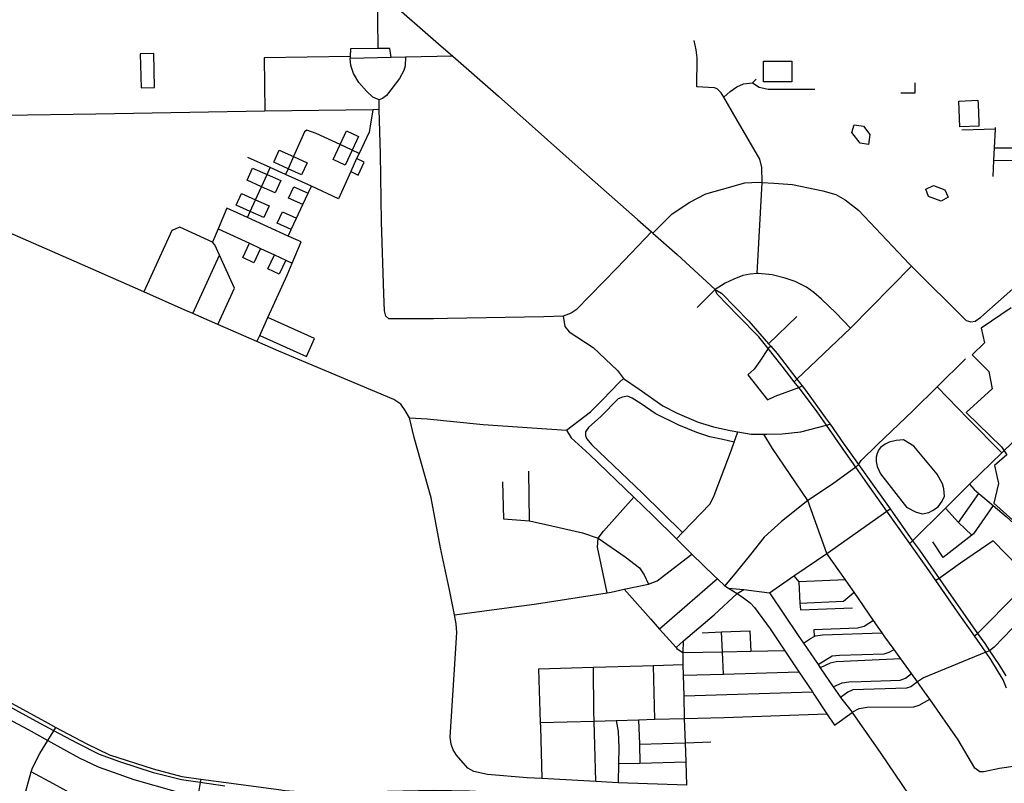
# Model space of a CAD drawing. Header units: millimetres. Extents: x 664923 to 767831, y 3118803 to 3207600.
# Tile 355 of 422: x 729685 to 731951, y 3175837 to 3177593. Entities that reach past the tile are written whole.
import ezdxf

# ---------------------------------------------------------------- set-up
doc = ezdxf.new("R2010")
doc.units = ezdxf.units.MM
for name, color, linetype in [('buildings', 5, 'Continuous'), ('parks', 8, 'Continuous'), ('roads_3', 3, 'Continuous')]:
    doc.layers.add(name, color=color, linetype=linetype)

msp = doc.modelspace()

# ---------------------------------------------------------------- linework, layer by layer
at = {"layer": 'buildings'}
for points in [[(729962.45, 3177514.25), (729964.32, 3177436.6), (729995.51, 3177437.35), (729993.64, 3177515), (729962.45, 3177514.25)], [(731396.36, 3177450.1), (731396.27, 3177497.84), (731461.68, 3177497.98), (731461.77, 3177450.24), (731396.36, 3177450.1)], [(731846.06, 3177406.01), (731889.77, 3177407.77), (731890.13, 3177398.8), (731891.78, 3177357.51), (731892.17, 3177348.06), (731848.46, 3177346.31), (731846.06, 3177406.01)], [(731604.93, 3177351.42), (731626.89, 3177347.86), (731641.26, 3177328.66), (731638.06, 3177306.12), (731619.15, 3177309.11), (731600.04, 3177333.73), (731604.93, 3177351.42)], [(731770.03, 3177203.42), (731787.78, 3177212.1), (731813.7, 3177201.74), (731821.13, 3177185.33), (731805.49, 3177175.75), (731776.18, 3177186.4), (731770.03, 3177203.42)]]:
    msp.add_lwpolyline(points, close=True, dxfattribs=at)
at = {"layer": 'parks'}
msp.add_lwpolyline([(731966.47, 3176930.66), (731897.58, 3176883.44), (731905.23, 3176850.25), (731876.45, 3176822.34), (731914.91, 3176784.44), (731922.22, 3176744.29), (731863.02, 3176690.09), (731944.42, 3176611.36), (731944.42, 3176611.36), (731956.21, 3176592.61), (731928.3, 3176567.74), (731937.04, 3176526.7), (731926.3, 3176481.1), (731984.82, 3176429.69)], dxfattribs=at)
msp.add_lwpolyline([(731665.5, 3176549.01), (731725.46, 3176472.1), (731747.41, 3176460.58), (731762.14, 3176456.95), (731776.56, 3176459.86), (731785.19, 3176464.29), (731798.35, 3176473.38), (731807.64, 3176486.02), (731812.67, 3176497.74), (731811.53, 3176514.1), (731808.16, 3176525.98), (731795.88, 3176548), (731742.57, 3176612.76), (731718.43, 3176626.7), (731701.67, 3176625.54), (731685.45, 3176621.62), (731676.5, 3176616.86), (731665.78, 3176609.12), (731660.96, 3176603.29), (731657.99, 3176595.69), (731655.85, 3176587.3), (731655.4, 3176576.98), (731657.76, 3176565.72), (731665.5, 3176549.01)], close=True, dxfattribs=at)
at = {"layer": 'roads_3'}
for points in [[(730276.68, 3177861.37), (730306.6, 3177821.01), (730347.5, 3177774.83), (730373.77, 3177753.25), (730395.92, 3177739.77), (730447.55, 3177717.05), (730461.63, 3177704.01), (730471.52, 3177696.03), (730480.52, 3177688.75), (730508.51, 3177662.66), (730533.18, 3177639.67), (730648.91, 3177537.83), (730681.57, 3177509.08), (730786.43, 3177416.78), (730970.36, 3177253.91), (731106.53, 3177133.98), (731138.92, 3177105.35), (731142.13, 3177102.53), (731197.66, 3177053.43), (731285.3, 3176972.57)], [(730510.25, 3177526.62), (730508.51, 3177662.66), (730507.55, 3177689.07), (730507.08, 3177696.52), (730506.57, 3177704.6), (730502.25, 3177864.61)], [(731381.97, 3177009.44), (731393.09, 3177218.84), (731392.67, 3177253.13), (731388.34, 3177272.03), (731333.65, 3177365.65), (731304.93, 3177414.54), (731298.82, 3177424.94), (731289.92, 3177434.26), (731283.78, 3177436.6), (731242.76, 3177438.4), (731244.07, 3177505.23), (731241.23, 3177523.84), (731237.2, 3177544.77)], [(730445.78, 3177508.25), (730247.86, 3177505.27), (730249.35, 3177382.82)], [(730539.5, 3177505.79), (730536.58, 3177526.86), (730510.25, 3177526.62), (730446.09, 3177526.05), (730445.78, 3177508.25), (730445.71, 3177503.61)], [(730681.57, 3177509.08), (730572.94, 3177506.56), (730539.5, 3177505.79), (730445.71, 3177503.61)], [(730572.94, 3177506.56), (730571.84, 3177487.26), (730568.77, 3177476.07), (730558.94, 3177457.54), (730529.42, 3177418.64), (730520.01, 3177412.08), (730512, 3177408.97), (730497.73, 3177415.07), (730482.81, 3177428.86), (730465.14, 3177448.48), (730452.87, 3177469.53), (730447.41, 3177487.91), (730445.71, 3177503.61)], [(731304.93, 3177414.54), (731319.66, 3177428.14), (731335.08, 3177438.93), (731350.58, 3177445.62), (731371.27, 3177448.16), (731379.44, 3177456.58)], [(731371.27, 3177448.16), (731386.77, 3177438.16), (731406.95, 3177432.99), (731514.25, 3177433.15)], [(731712.16, 3177424.66), (731745.69, 3177424.85), (731745.57, 3177447.65)], [(731138.92, 3177105.35), (731060.13, 3177022.62), (730965.13, 3176925.61), (730954.08, 3176918.02), (730935.28, 3176911.76), (730890.88, 3176909.89), (730669.76, 3176905.68), (730637.51, 3176905.2), (730534.64, 3176905.3), (730527.61, 3176911.21), (730524.58, 3176923.27), (730523.14, 3176962.37), (730517.56, 3177128.12), (730515.13, 3177284.27), (730512.06, 3177386.16), (730512, 3177408.97)], [(730512.06, 3177386.16), (730497.66, 3177385.98), (730249.35, 3177382.82), (729860.58, 3177376.06), (729650.84, 3177372.55), (729580.55, 3177371.38), (729550.9, 3177370.88), (729505.29, 3177369.66), (729418.08, 3177367.34)], [(730497.66, 3177385.98), (730491.49, 3177348.11), (730489.29, 3177334.32), (730466.07, 3177285.43), (730460.42, 3177273.51), (730446.75, 3177243.71), (730418.94, 3177180.79), (730356.32, 3177210), (730296.94, 3177236.8), (730261.37, 3177252.85), (730210.36, 3177275.88)], [(730466.07, 3177285.43), (730449.95, 3177292.94), (730422.6, 3177305.69), (730367.07, 3177331.57), (730345.51, 3177339.36), (730340.71, 3177334.86), (730315.37, 3177278.1), (730302.98, 3177250.36), (730296.94, 3177236.8)], [(730406.59, 3177271.59), (730422.6, 3177305.69), (730437.47, 3177337.37), (730464.84, 3177324.65), (730449.95, 3177292.94), (730433.96, 3177258.87), (730406.59, 3177271.59)], [(731930.18, 3177340.92), (731852.68, 3177339.12)], [(731924.91, 3177232.49), (731926.69, 3177269.15), (731928.11, 3177298.26), (731930.18, 3177340.92), (731930.4, 3177345.44)], [(730282.43, 3177293.16), (730315.37, 3177278.1), (730346.36, 3177263.93), (730333.62, 3177236.35), (730302.98, 3177250.36), (730269.69, 3177265.58), (730282.43, 3177293.16)], [(731928.11, 3177298.26), (731967.54, 3177298.35)], [(730446.75, 3177243.71), (730464.21, 3177235.83), (730477.82, 3177265.66), (730460.42, 3177273.51)], [(731926.69, 3177269.15), (732126.05, 3177271.99), (732183.49, 3177272.81), (732348.19, 3177275.16)], [(730221.19, 3177252.01), (730254.25, 3177237.21), (730285.97, 3177223.01), (730273.18, 3177194.77), (730241.42, 3177208.99), (730208.41, 3177223.77), (730221.19, 3177252.01)], [(730209.13, 3177138.02), (730215.57, 3177152.15), (730227.84, 3177179.14), (730241.42, 3177208.99), (730254.25, 3177237.21), (730261.37, 3177252.85)], [(731142.13, 3177102.53), (731186.53, 3177146.83), (731227.14, 3177173.35), (731263.95, 3177192.91), (731302.08, 3177203.65), (731353.64, 3177217.93), (731385.55, 3177219.22), (731393.09, 3177218.84), (731420.14, 3177217.46), (731463.49, 3177214.22), (731533.07, 3177199.73), (731563.2, 3177190.83), (731584.17, 3177178.8), (731614.93, 3177155.02), (731732.77, 3177030.96), (731737.33, 3177026.41), (731862.73, 3176901.57), (731873.16, 3176898.51), (731883.67, 3176899.7), (731896.16, 3176908.96), (731990.45, 3176991.88)], [(730195.27, 3177193.7), (730227.84, 3177179.14), (730259.19, 3177165.13), (730246.98, 3177138.11), (730215.57, 3177152.15), (730183.07, 3177166.67), (730195.27, 3177193.7)], [(730302.62, 3177095.61), (730309.5, 3177110.26), (730321.82, 3177136.53), (730336.59, 3177167.98), (730348.89, 3177194.16), (730356.32, 3177210)], [(730336.59, 3177167.98), (730303.89, 3177182.61), (730315.81, 3177208.96), (730348.89, 3177194.16)], [(731220.32, 3175832.83), (731062.31, 3175838.84), (731048.85, 3175839.35), (731010.4, 3175841.5), (730886.83, 3175848.4), (730852.44, 3175850.36), (730761.77, 3175857.57), (730730.19, 3175864.32), (730716.54, 3175872.56), (730690.27, 3175902.5), (730682.28, 3175914.78), (730677.59, 3175927.63), (730675.62, 3175943.47), (730684.63, 3176087.41), (730690.94, 3176184.32), (730689.39, 3176204.26), (730685.34, 3176224.94), (730674.13, 3176282.19), (730653.36, 3176379.03), (730631.99, 3176493.93), (730593.09, 3176632.77), (730581.84, 3176677.41), (730572.28, 3176694.57), (730561.95, 3176708.94), (730545.94, 3176719.92), (730281.69, 3176831.13), (730231.12, 3176853.18), (730141.44, 3176892.3), (730083.91, 3176917.39), (730063.71, 3176926.2), (729970.65, 3176967.22), (729810.2, 3177037.93), (729543.75, 3177154.17)], [(730231.12, 3176853.18), (730237.44, 3176867.11), (730256.02, 3176907.98), (730300.45, 3177005.7), (730312.21, 3177033.53), (730332.68, 3177081.98), (730302.62, 3177095.61), (730209.13, 3177138.02), (730162.13, 3177159.33), (730141.87, 3177112.43), (730128.61, 3177081.72)], [(730309.5, 3177110.26), (730277.72, 3177125.2), (730290.19, 3177151.42), (730321.82, 3177136.53)], [(730141.44, 3176892.3), (730179.08, 3176976.13), (730145.04, 3177051.56), (730134.33, 3177075.28), (730128.61, 3177081.72), (730053.71, 3177115.93), (730035.43, 3177108.53), (729970.65, 3176967.22)], [(730141.87, 3177112.43), (730214.11, 3177078.96), (730239.54, 3177067.19), (730271.29, 3177052.48), (730297.38, 3177040.4), (730312.21, 3177033.53)], [(730239.54, 3177067.19), (730223.66, 3177034.34), (730198.39, 3177046.43), (730214.11, 3177078.96)], [(730297.38, 3177040.4), (730281.91, 3177007.93), (730255.9, 3177020.19), (730271.29, 3177052.48)], [(730083.91, 3176917.39), (730145.04, 3177051.56)], [(731596.57, 3176884.14), (731562.8, 3176918.67), (731529.92, 3176950.11), (731512.32, 3176965.97), (731495.63, 3176978.24), (731469.7, 3176990.99), (731446, 3176998.7), (731416.39, 3177006.79), (731385.22, 3177009.78), (731381.97, 3177009.44), (731365.68, 3177007.75), (731348.62, 3177004.63), (731327.88, 3176996.69), (731308.32, 3176987.13), (731285.3, 3176972.57), (731243.76, 3176931.32)], [(731467.2, 3176760.8), (731473.55, 3176766.85), (731596.57, 3176884.14), (731737.33, 3177026.41)], [(731733.02, 3176388.85), (731739.41, 3176395.2), (731814.97, 3176470.27), (731870.38, 3176525.31), (731944.89, 3176597.29), (731993.25, 3176644), (732123.73, 3176775.72), (732237.22, 3176887.03), (732358.48, 3177004.39)], [(731285.3, 3176972.57), (731299.83, 3176964.04), (731362.66, 3176899.62), (731407.96, 3176848.08), (731413.12, 3176842.21), (731428, 3176825.28), (731473.55, 3176766.85), (731485.48, 3176751.54), (731493.36, 3176741.44), (731538.39, 3176678.8), (731549.77, 3176662.75), (731580.88, 3176618.91), (731615.02, 3176570.73), (731639.48, 3176536.23), (731687.74, 3176468.26), (731739.41, 3176395.2), (731755.07, 3176373.06), (731800.32, 3176308.6), (731816.05, 3176286.18), (731889.15, 3176181.93), (731905.49, 3176158.6), (731916.48, 3176142.06), (731937.56, 3176110.29), (731953.71, 3176084.56)], [(731955.54, 3176056.31), (731947.95, 3176075.15), (731919.78, 3176121.83), (731908.07, 3176138.62), (731881.84, 3176176.21), (731843.11, 3176231.69), (731793.04, 3176303.45), (731772.19, 3176333.33), (731733.02, 3176388.85), (731680.55, 3176463.21), (731635.73, 3176526), (731608.79, 3176564.49), (731586.77, 3176595.94), (731541.6, 3176660.9), (731520.19, 3176691.7), (731483.67, 3176739.94), (731477.98, 3176747.16), (731467.2, 3176760.8), (731439.27, 3176796.2), (731407.3, 3176836.68), (731385.92, 3176863.74), (731337.55, 3176912.72), (731289.99, 3176962.2), (731285.3, 3176972.57)], [(730237.44, 3176867.11), (730344.7, 3176818.86), (730363.28, 3176859.72), (730256.02, 3176907.98)], [(730935.28, 3176911.76), (730939.7, 3176887.77), (730949.33, 3176875.36), (731004.84, 3176839.61), (731060.54, 3176786.2), (731074.14, 3176768.07), (731110.1, 3176743.79), (731164.68, 3176705.24), (731198.11, 3176688.23), (731245.91, 3176667.89), (731281.68, 3176656.98), (731320.03, 3176648.41), (731337.44, 3176645.47), (731367.75, 3176640.35), (731396.89, 3176640.01), (731404.14, 3176639.92), (731439.68, 3176640.63), (731482.03, 3176645.73), (731541.6, 3176660.9), (731549.77, 3176662.75)], [(731407.96, 3176848.08), (731473.36, 3176910.68)], [(731413.12, 3176842.21), (731407.3, 3176836.68), (731387.99, 3176808.12), (731375.36, 3176789.37), (731360.64, 3176776.79), (731405.72, 3176719.4), (731423.33, 3176727.61), (731477.98, 3176747.16), (731485.48, 3176751.54)], [(731615.02, 3176570.73), (731621.04, 3176579.87), (731658.36, 3176615.33), (731740.24, 3176693.91), (731795.76, 3176749.05), (731861.14, 3176813.23)], [(730581.84, 3176677.41), (730623.04, 3176675.46), (730751.67, 3176662.13), (730943.01, 3176649.39), (730998.15, 3176691.09), (731026.07, 3176718.82), (731064.93, 3176759.54), (731074.14, 3176768.07)], [(731944.89, 3176597.29), (731867.01, 3176675.31), (731795.76, 3176749.05)], [(731328.77, 3176621.59), (731302.97, 3176627.73), (731272.72, 3176634.17), (731243.39, 3176644.24), (731201.58, 3176661.09), (731147.57, 3176687.53), (731114.87, 3176709.47), (731094.37, 3176722.65), (731083.56, 3176727.69), (731072.09, 3176725.33), (731062.46, 3176721.53), (731022.45, 3176680.79), (730993.82, 3176655.33), (730986.61, 3176645.7), (730986.62, 3176636.85), (730989.55, 3176630.2), (731001.52, 3176615.7), (731117.79, 3176504.53), (731210.2, 3176413.92)], [(730943.01, 3176649.39), (730954.13, 3176631.79), (730996.04, 3176593.16), (731098.11, 3176495), (731142.35, 3176452.46), (731196.28, 3176399.55), (731231.98, 3176364.52), (731284.02, 3176313.47), (731290.56, 3176307.41), (731307.85, 3176291.35), (731316.28, 3176285.92), (731335.61, 3176273.44), (731350.2, 3176264.03), (731365.58, 3176252.21), (731375.66, 3176241.77), (731411.69, 3176192.22), (731445.56, 3176142.04), (731478.01, 3176093.98), (731509.36, 3176047.41), (731512.6, 3176042.59), (731542.48, 3175996.85), (731560.11, 3175971.32), (731600.84, 3176000.46)], [(731196.28, 3176399.55), (731210.2, 3176413.92), (731273.81, 3176479.63), (731282.98, 3176498.97), (731322.53, 3176604.38), (731328.77, 3176621.59), (731337.44, 3176645.47)], [(731976.11, 3175876.6), (731939.19, 3175871.28), (731903.78, 3175863.86), (731894.08, 3175863.51), (731882.54, 3175872.12), (731844.38, 3175937.35), (731778.94, 3176030.66), (731767.13, 3176047.49), (731750.48, 3176070.55), (731736.62, 3176089.76), (731712.4, 3176123.32), (731696.78, 3176144.95), (731675.9, 3176173.89), (731669.16, 3176183.71), (731649.82, 3176211.85), (731604.96, 3176277.15), (731592.34, 3176295.53), (731585.45, 3176305.12), (731541.9, 3176365.75), (731498.83, 3176487.53), (731417.45, 3176606.92), (731396.89, 3176640.01)], [(732570.08, 3176369.61), (732485.6, 3176455.1), (732482.55, 3176458.2), (732475.67, 3176465.15), (732430.4, 3176509.46), (732370.59, 3176568.01), (732351.14, 3176585.63), (732345.12, 3176582.39), (732297.39, 3176532.98), (732259.76, 3176494.14), (732147.34, 3176378.1), (732065.36, 3176293.91), (732046.52, 3176274.57), (731989.43, 3176214.83), (731927.53, 3176150.05), (731916.48, 3176142.06)], [(730857.87, 3176441.09), (730856.43, 3176555.02)], [(731615.02, 3176570.73), (731608.79, 3176564.49), (731555.36, 3176524.85), (731498.83, 3176487.53), (731438.23, 3176439.34), (731398.12, 3176403.5), (731366.33, 3176363.57), (731333.56, 3176322.47), (731307.85, 3176291.35)], [(730795.86, 3176530.4), (730798.53, 3176445.48), (730857.87, 3176441.09), (730909.44, 3176429.67), (730979.89, 3176413.21), (731016.49, 3176401.33), (731078.08, 3176358.18), (731111.02, 3176332.64), (731121.7, 3176316.47), (731131.9, 3176295.19)], [(731870.38, 3176525.31), (731881.11, 3176512.84), (731892.03, 3176503.69), (731924.93, 3176476.17), (731955.09, 3176450.95), (731989.61, 3176419.7)], [(731016.49, 3176401.33), (731028.69, 3176417.46), (731098.11, 3176495)], [(731844.92, 3176437.29), (731892.03, 3176503.69)], [(731316.28, 3176285.92), (731341.73, 3176283.99), (731351.06, 3176282.8), (731410.21, 3176275.21), (731466.44, 3176314.77), (731468.65, 3176316.32), (731541.9, 3176365.75), (731680.55, 3176463.21), (731687.74, 3176468.26)], [(731924.93, 3176476.17), (731879.83, 3176411.14), (731876.13, 3176408.25), (731809.82, 3176356.69), (731786.39, 3176392.41)], [(731876.13, 3176408.25), (731844.92, 3176437.29), (731814.97, 3176470.27)], [(731037, 3176275.72), (731014.61, 3176380.12), (731016.49, 3176401.33)], [(732011.21, 3176305.86), (731924.77, 3176394.76), (731849.43, 3176343.32), (731800.32, 3176308.6), (731793.04, 3176303.45)], [(731881.84, 3176176.21), (731889.15, 3176181.93), (731981.16, 3176274.22), (732011.21, 3176305.86), (732030.07, 3176325.72), (732065.8, 3176363.35), (732065.04, 3176367.91), (732050.63, 3176381.22)], [(730685.34, 3176224.94), (730874.07, 3176249.79), (731037, 3176275.72), (731045.69, 3176277.1), (731076.23, 3176283.5), (731131.9, 3176295.19), (731152.15, 3176302.96), (731208.9, 3176346.33), (731231.98, 3176364.52)], [(731290.56, 3176307.41), (731157.54, 3176191.6)], [(731466.44, 3176314.77), (731477.51, 3176300.94), (731480.46, 3176251.88), (731580.61, 3176256.48), (731604.96, 3176277.15)], [(731585.45, 3176305.12), (731477.51, 3176300.94)], [(731076.23, 3176283.5), (731136.95, 3176214.57), (731157.54, 3176191.6), (731195.32, 3176149.45), (731197.38, 3176147.15), (731211.33, 3176137.32)], [(731195.32, 3176149.45), (731212.42, 3176165.01), (731282.91, 3176224.82), (731335.61, 3176273.44), (731351.06, 3176282.8)], [(731410.21, 3176275.21), (731476.35, 3176177.62), (731488.75, 3176159.38), (731522.21, 3176110.21), (731526.94, 3176103.25), (731556.75, 3176059.44), (731572.65, 3176036.09), (731573.73, 3176034.73), (731600.42, 3176001), (731600.84, 3176000.46), (731666.25, 3175905.8), (731730.6, 3175811.16)], [(731480.46, 3176251.88), (731481.27, 3176236.5), (731601.5, 3176240.69)], [(729107.05, 3176227.42), (729113.63, 3176225.59), (729248.15, 3176188.25), (729303.05, 3176172.67), (729338.95, 3176157.95), (729362.17, 3176147.03), (729386.58, 3176135.56), (729447.59, 3176100.64), (729468.75, 3176087.94), (729509.2, 3176063.65), (729531.1, 3176051.9), (729562.11, 3176035.26), (729598.7, 3176016.92), (729704.46, 3175961.38), (729750.05, 3175936.13)], [(731649.82, 3176211.85), (731628.36, 3176197.67), (731612.62, 3176194.4), (731512.3, 3176190.45), (731513.34, 3176175.25)], [(731255.04, 3176183.52), (731299.64, 3176185.38), (731365.27, 3176188.12), (731367.28, 3176140.47)], [(731304.18, 3176088.58), (731301.81, 3176139.16), (731299.64, 3176185.38)], [(731488.75, 3176159.38), (731504.63, 3176170.32), (731513.34, 3176175.25), (731516.03, 3176176.77), (731531.96, 3176178.55), (731669.16, 3176183.71)], [(731220.32, 3175832.83), (731218.45, 3175886.6), (731216.91, 3175930.78), (731214.97, 3175986.49), (731213.71, 3176038.69), (731212.57, 3176085.76), (731211.98, 3176109.85), (731211.33, 3176137.32), (731212.42, 3176165.01)], [(731445.56, 3176142.04), (731367.28, 3176140.47), (731301.81, 3176139.16), (731211.33, 3176137.32)], [(731522.21, 3176110.21), (731554.47, 3176130.37), (731571.23, 3176131.85), (731673.88, 3176135.04), (731685.32, 3176138.7), (731696.78, 3176144.95)], [(731712.4, 3176123.32), (731563.8, 3176116.8), (731549.86, 3176113.91), (731526.94, 3176103.25)], [(731916.48, 3176142.06), (731908.07, 3176138.62), (731764.81, 3176080.16), (731750.48, 3176070.55), (731735.14, 3176059.14), (731725.81, 3176056.32), (731602.28, 3176052.4), (731590.85, 3176047.25), (731573.73, 3176034.73)], [(731211.98, 3176109.85), (731143.26, 3176107.72), (731117.79, 3176106.94), (731005.11, 3176103.47), (730879.05, 3176099.57), (730882.84, 3175977.05), (730883.14, 3175967.39), (730886.83, 3175848.4)], [(731010.4, 3175841.5), (731006.84, 3175980.65), (731006.3, 3176001.92), (731005.11, 3176103.47)], [(731146.74, 3175984.57), (731143.26, 3176107.72)], [(731212.57, 3176085.76), (731304.18, 3176088.58), (731478.01, 3176093.98)], [(731556.75, 3176059.44), (731577.11, 3176068.11), (731593.03, 3176070.72), (731621.49, 3176071.28), (731711.3, 3176074.54), (731722.88, 3176079.52), (731736.62, 3176089.76)], [(730157.28, 3175831.22), (730100.26, 3175839.14), (730057.12, 3175845.14), (729993.35, 3175861.27), (729915.36, 3175886.63), (729868.61, 3175903.37), (729819.28, 3175928.7), (729763.88, 3175958.38), (729724.24, 3175979.63), (729612.57, 3176040.23)], [(729616.45, 3176048.27), (729750.76, 3175975.33), (729768.52, 3175965.83), (729839.47, 3175927.9), (729892.03, 3175903.04), (729992.15, 3175870.68), (730058.12, 3175852.84), (730101.58, 3175847.03), (730159.98, 3175839.22), (730280.85, 3175823.14), (730295.61, 3175821.18), (730358.49, 3175816.46), (730419.57, 3175816.25), (730460.42, 3175817.98), (730638.06, 3175821.99), (730719.96, 3175819.96), (731070.8, 3175801.08), (731261.27, 3175789.48), (731363.13, 3175783.29), (731537.52, 3175772.68), (731601.14, 3175769.43), (731743.98, 3175762.13), (731845.01, 3175755.51), (731971.29, 3175747.58)], [(731213.71, 3176038.69), (731509.36, 3176047.41)], [(731600.42, 3176001), (731616.62, 3176009.78), (731635.17, 3176012.12), (731742.13, 3176013.59), (731754.74, 3176016.95), (731778.94, 3176030.66)], [(730882.84, 3175977.05), (731006.84, 3175980.65), (731057.87, 3175982.08), (731109.2, 3175983.52), (731146.74, 3175984.57), (731214.97, 3175986.49), (731306.12, 3175989.04), (731542.48, 3175996.85)], [(729550.75, 3175263.3), (729592.54, 3175437.35), (729628.17, 3175565.43), (729659, 3175676.26), (729679.06, 3175747.62), (729711.66, 3175863.51), (729714.37, 3175873.14), (729731.32, 3175905.99), (729750.05, 3175936.13), (729763.88, 3175958.38), (729768.52, 3175965.83)], [(731057.87, 3175982.08), (731062.01, 3175956.52), (731063.4, 3175919.22), (731062.91, 3175882.86), (731062.31, 3175838.84)], [(731109.2, 3175983.52), (731110.96, 3175927.53), (731112.33, 3175883.84)], [(729750.05, 3175936.13), (729821.71, 3175896.09), (729865.69, 3175875.3), (729947.52, 3175846.07), (730045.53, 3175818.56), (730050.76, 3175817.81), (730095.62, 3175811.4), (730098.46, 3175810.99), (730277.58, 3175786.45), (730359.3, 3175781.68), (730401.59, 3175780.15), (730451.87, 3175780.9)], [(731110.96, 3175927.53), (731216.91, 3175930.78), (731275.63, 3175932.44)], [(731062.91, 3175882.86), (731112.33, 3175883.84), (731218.45, 3175886.6)], [(730201.42, 3175715.31), (730087.46, 3175731.19), (730038.9, 3175737.96), (729990.88, 3175751.15), (729946.14, 3175763.44), (729905.95, 3175774.48), (729826.97, 3175803.49), (729816.21, 3175807.44), (729762.72, 3175836.12), (729711.66, 3175863.51)], [(730101.58, 3175847.03), (730100.26, 3175839.14), (730095.62, 3175811.4)]]:
    msp.add_lwpolyline(points, dxfattribs=at)

doc.saveas('drawing.dxf')
